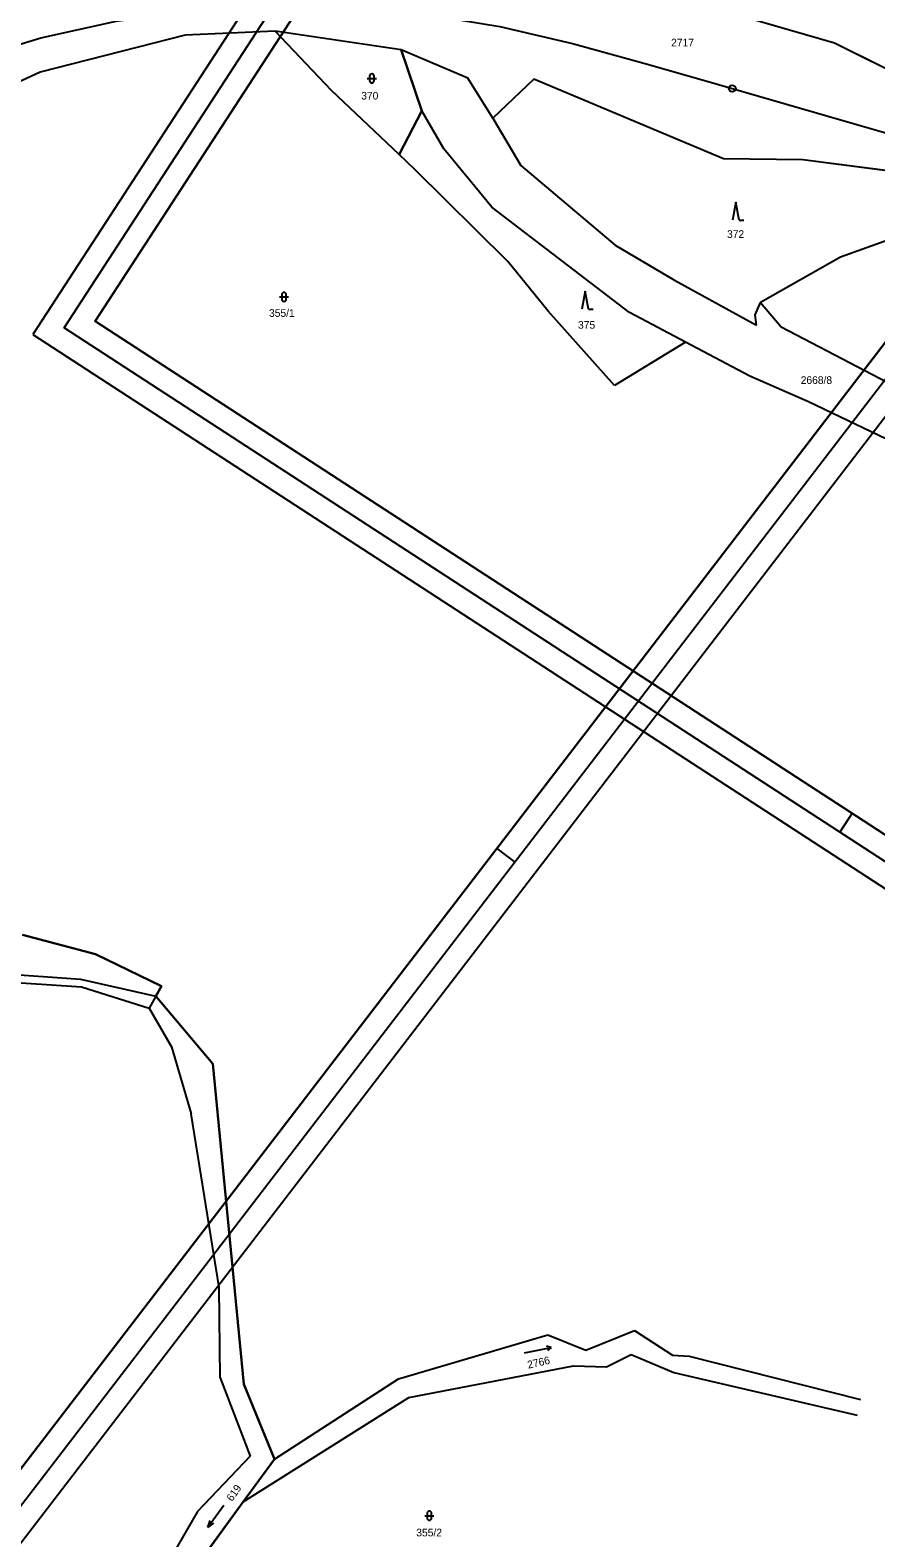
# Model space of a CAD drawing. Extents: x -866656 to -858817, y -1041816 to -1038653.
# Drawn here: x -862351 to -862163.6, y -1039563.7 to -1039229.6 of the extents above; entities that cross this region are included whole.
import ezdxf

# ---------------------------------------------------------------- set-up
doc = ezdxf.new("R2010")
doc.units = 0
for name, color, linetype in [('Hranice parcel', 7, 'Continuous'), ('Parcelní čísla', 7, 'Continuous'), ('Polygon ku', 7, 'Continuous'), ('SZDC', 7, 'Continuous'), ('tisk ramy', 7, 'Continuous'), ('Vrstva 1', 7, 'Continuous'), ('Vrstva 53', 7, 'Continuous'), ('Vrstva 7', 7, 'Continuous'), ('Značky kultur', 7, 'Continuous')]:
    doc.layers.add(name, color=color, linetype=linetype)

msp = doc.modelspace()

# ---------------------------------------------------------------- linework, layer by layer
at = {"layer": 'Hranice parcel'}
for p, q in [((-862199.37, -1039224.74), (-862172.78, -1039232.45)), ((-862316.65, -1039230.71), (-862348.72, -1039238.93)), ((-862296.71, -1039229.87), (-862316.65, -1039230.71)), ((-862268.74, -1039234), (-862296.71, -1039229.87)), ((-862284.23, -1039242.97), (-862296.71, -1039229.87)), ((-862264.19, -1039247.49), (-862268.74, -1039234)), ((-862253.99, -1039240.23), (-862268.74, -1039234)), ((-862172.78, -1039232.45), (-862122.79, -1039257.25)), ((-862348.72, -1039238.93), (-862380.51, -1039253.6)), ((-862248.45, -1039249.1), (-862253.99, -1039240.23)), ((-862239.36, -1039240.49), (-862248.45, -1039249.1)), ((-862197.34, -1039258.12), (-862239.36, -1039240.49)), ((-862269.23, -1039257.19), (-862284.23, -1039242.97)), ((-862269.23, -1039257.19), (-862264.19, -1039247.49)), ((-862259.31, -1039255.88), (-862264.19, -1039247.49)), ((-862248.45, -1039249.1), (-862242.28, -1039259.57)), ((-862265.84, -1039260.4), (-862269.23, -1039257.19)), ((-862248.68, -1039268.83), (-862259.31, -1039255.88)), ((-862179.78, -1039258.36), (-862197.34, -1039258.12)), ((-862245.14, -1039280.91), (-862265.84, -1039260.4)), ((-862242.28, -1039259.57), (-862221.35, -1039277.24)), ((-862135.01, -1039264.12), (-862179.78, -1039258.36)), ((-862218.15, -1039292.16), (-862248.68, -1039268.83)), ((-862152.55, -1039273.16), (-862171.45, -1039279.91)), ((-862221.35, -1039277.24), (-862208.19, -1039284.98)), ((-862236.22, -1039291.87), (-862245.14, -1039280.91)), ((-862171.45, -1039279.91), (-862189.17, -1039289.94)), ((-862208.19, -1039284.98), (-862190.05, -1039294.95)), ((-862190.34, -1039292.67), (-862189.17, -1039289.94)), ((-862189.17, -1039289.94), (-862184.55, -1039295.35)), ((-862221.48, -1039308.34), (-862236.22, -1039291.87)), ((-862205.74, -1039298.74), (-862218.15, -1039292.16)), ((-862190.05, -1039294.95), (-862190.34, -1039292.67)), ((-862184.55, -1039295.35), (-862144.81, -1039316.15)), ((-862205.74, -1039298.74), (-862221.48, -1039308.34)), ((-862191.51, -1039306.28), (-862205.74, -1039298.74)), ((-862178.51, -1039311.99), (-862191.51, -1039306.28)), ((-862151.23, -1039325.04), (-862178.51, -1039311.99)), ((-862336.49, -1039434.4), (-862352.68, -1039430.06)), ((-862321.83, -1039441.49), (-862336.49, -1039434.4)), ((-862323.11, -1039443.65), (-862321.83, -1039441.49)), ((-862310.5, -1039458.7), (-862323.11, -1039443.65)), ((-862303.64, -1039529.64), (-862310.5, -1039458.7)), ((-862269.33, -1039528.45), (-862236.3, -1039518.74)), ((-862236.3, -1039518.74), (-862227.84, -1039522.16)), ((-862227.84, -1039522.16), (-862217.09, -1039517.81)), ((-862217.09, -1039517.81), (-862208.62, -1039523.22)), ((-862223.28, -1039525.84), (-862217.82, -1039523.12)), ((-862217.82, -1039523.12), (-862208.37, -1039527.09)), ((-862208.62, -1039523.22), (-862204.93, -1039523.47)), ((-862204.93, -1039523.47), (-862167.03, -1039533.05)), ((-862296.82, -1039546.31), (-862269.33, -1039528.45)), ((-862267.04, -1039532.59), (-862230.59, -1039525.64)), ((-862230.59, -1039525.64), (-862223.28, -1039525.84)), ((-862208.37, -1039527.09), (-862167.71, -1039536.51)), ((-862296.82, -1039546.31), (-862303.64, -1039529.64)), ((-862303.75, -1039555.78), (-862267.04, -1039532.59)), ((-862303.75, -1039555.78), (-862296.82, -1039546.31)), ((-862316.07, -1039572.64), (-862303.75, -1039555.78))]:
    msp.add_line(p, q, dxfattribs=at)
at = {"layer": 'Polygon ku'}
msp.add_lwpolyline([(-862352.68, -1039430.06), (-862336.49, -1039434.4), (-862321.83, -1039441.49), (-862323.11, -1039443.65), (-862310.5, -1039458.7), (-862303.64, -1039529.64), (-862296.82, -1039546.31), (-862303.75, -1039555.78), (-862316.07, -1039572.64), (-862310.5, -1039610.07), (-862316.31, -1039631.24), (-862328.71, -1039653.73), (-862313.98, -1039666.58), (-862310.71, -1039671.66), (-862334.48, -1039715.34), (-862334.51, -1039722.39), (-862335.04, -1039752.28)], dxfattribs=at)
at = {"layer": 'SZDC'}
for points in [[(-862366.3, -1039227.38), (-862303.99, -1039214.35), (-862283.48, -1039211.79), (-862297.66, -1039191.42), (-862263.73, -1039211.26), (-862253.31, -1039214.94), (-862234.51, -1039218.03), (-862199.37, -1039224.74), (-862172.78, -1039232.45), (-862122.79, -1039257.25), (-862092.95, -1039265.69), (-862091.86, -1039266.04), (-862083.69, -1039268.63), (-862083.26, -1039268.77), (-862042.87, -1039279.64), (-861979.98, -1039297.59), (-861924.06, -1039317.33), (-861903.27, -1039329.1), (-861871.45, -1039352.97), (-861839.12, -1039385.66)], [(-862135.01, -1039264.12), (-862179.78, -1039258.36), (-862197.34, -1039258.12), (-862239.36, -1039240.49), (-862248.45, -1039249.1), (-862253.99, -1039240.23), (-862268.74, -1039234), (-862296.71, -1039229.87), (-862316.65, -1039230.71), (-862348.72, -1039238.93), (-862380.51, -1039253.6)]]:
    msp.add_lwpolyline(points, dxfattribs=at)
at = {"layer": 'tisk ramy'}
for p, q in [((-862168.87, -1039403.13), (-862171.6, -1039407.32)), ((-862247.58, -1039410.96), (-862243.61, -1039414))]:
    msp.add_line(p, q, dxfattribs=at)
for points in [[(-862750.99, -1040083.46), (-861983.98, -1039083.83), (-862219.6, -1038903.04), (-862986.61, -1039902.67)], [(-862979.6, -1039901.75), (-862218.68, -1038910.05), (-861990.99, -1039084.75), (-862751.92, -1040076.45)], [(-862350.36, -1039297.02), (-861294.1, -1039983.97), (-861132.18, -1039735), (-862188.44, -1039048.05)], [(-862186.98, -1039054.97), (-861139.1, -1039736.46), (-861295.57, -1039977.05), (-862343.44, -1039295.55)], [(-862336.53, -1039294.09), (-861468.88, -1039858.37), (-861317.86, -1039626.16), (-862185.51, -1039061.88)], [(-862185.51, -1039061.88), (-861317.86, -1039626.16), (-861468.88, -1039858.37), (-862336.53, -1039294.09)], [(-862752.84, -1040069.45), (-862122.79, -1039248.31), (-862342.55, -1039079.69), (-862972.6, -1039900.83)], [(-862972.6, -1039900.83), (-862342.55, -1039079.69), (-862122.79, -1039248.31), (-862752.84, -1040069.45)]]:
    msp.add_lwpolyline(points, close=True, dxfattribs=at)
at = {"layer": 'Vrstva 1'}
for p, q in [((-862364.57, -1039438.14), (-862339.78, -1039439.94)), ((-862363.94, -1039439.98), (-862339.6, -1039441.65)), ((-862339.78, -1039439.94), (-862323.11, -1039443.65)), ((-862339.6, -1039441.65), (-862324.59, -1039446.33)), ((-862323.11, -1039443.65), (-862324.59, -1039446.33)), ((-862324.59, -1039446.33), (-862319.67, -1039454.95)), ((-862319.67, -1039454.95), (-862315.3, -1039469.79)), ((-862309.1, -1039508.23), (-862315.3, -1039469.79)), ((-862308.88, -1039528.26), (-862309.1, -1039508.23)), ((-862308.88, -1039528.26), (-862302.24, -1039545.63)), ((-862302.24, -1039545.63), (-862313.86, -1039557.92)), ((-862313.86, -1039557.92), (-862324.58, -1039576.37)), ((-862308.06, -1039556.52), (-862311.56, -1039561.4)), ((-862311.56, -1039561.4), (-862311.09, -1039559.89)), ((-862311.56, -1039561.4), (-862310.28, -1039560.47))]:
    msp.add_line(p, q, dxfattribs=at)
for points in [[(-862364.62, -1039236.19), (-862348.59, -1039231.34), (-862331.87, -1039227.62), (-862314.89, -1039225.23), (-862298.26, -1039224.19), (-862281.07, -1039224.42), (-862264.02, -1039225.97), (-862246.91, -1039228.79), (-862230.83, -1039232.57), (-862214.22, -1039237.15), (-862198.47, -1039241.66)], [(-862198.47, -1039241.66), (-862174.44, -1039248.59), (-862133.53, -1039260.38), (-862093.18, -1039272.03), (-862086.73, -1039273.86), (-862053.72, -1039283.38), (-862020.31, -1039292.99), (-861982.25, -1039303.97)]]:
    msp.add_lwpolyline(points, dxfattribs=at)
at = {"layer": 'Vrstva 53'}
for points in [[(-862366.3, -1039227.38), (-862303.99, -1039214.35), (-862283.48, -1039211.79), (-862297.66, -1039191.42), (-862263.73, -1039211.26), (-862253.31, -1039214.94), (-862234.51, -1039218.03), (-862199.37, -1039224.74), (-862172.78, -1039232.45), (-862122.79, -1039257.25), (-862092.95, -1039265.69), (-862091.86, -1039266.04), (-862083.69, -1039268.63), (-862083.26, -1039268.77), (-862042.87, -1039279.64), (-861979.98, -1039297.59), (-861924.06, -1039317.33), (-861903.27, -1039329.1), (-861871.45, -1039352.97), (-861839.12, -1039385.66)], [(-862296.71, -1039229.87), (-862316.65, -1039230.71), (-862348.72, -1039238.93), (-862380.51, -1039253.6)], [(-862268.74, -1039234), (-862264.19, -1039247.49), (-862269.23, -1039257.19), (-862284.23, -1039242.97), (-862296.71, -1039229.87)], [(-861837.37, -1039424.62), (-861848.52, -1039406.82), (-861855.53, -1039393.66), (-861857.34, -1039390.64), (-861896.85, -1039350.33), (-861915.3, -1039338.57), (-861931.91, -1039330.04), (-861947.75, -1039322.96), (-861987.36, -1039308.17), (-862085.83, -1039279.58), (-862090.03, -1039278.64), (-862095.47, -1039277.41), (-862098.88, -1039276.65), (-862122.58, -1039271.04), (-862135.01, -1039264.12), (-862179.78, -1039258.36), (-862197.34, -1039258.12), (-862239.36, -1039240.49), (-862248.45, -1039249.1), (-862253.99, -1039240.23), (-862268.74, -1039234)]]:
    msp.add_lwpolyline(points, dxfattribs=at)
at = {"layer": 'Vrstva 7'}
msp.add_circle((-862195.4, -1039242.54), 0.75, dxfattribs=at)
at = {"layer": 'Značky kultur'}
for p, q in [((-862276.26, -1039240.29), (-862274.26, -1039240.29)), ((-862275.76, -1039239.79), (-862275.76, -1039240.79)), ((-862274.76, -1039240.79), (-862274.76, -1039239.79)), ((-862194.6, -1039267.71), (-862195.35, -1039271.71)), ((-862193.85, -1039271.71), (-862194.6, -1039267.71)), ((-862193.85, -1039271.71), (-862192.85, -1039271.71)), ((-862295.23, -1039288.24), (-862295.23, -1039289.24)), ((-862294.22, -1039289.24), (-862294.22, -1039288.24)), ((-862227.98, -1039287.43), (-862228.73, -1039291.43)), ((-862227.23, -1039291.43), (-862227.98, -1039287.43)), ((-862295.73, -1039288.74), (-862293.72, -1039288.74)), ((-862227.23, -1039291.43), (-862226.23, -1039291.43)), ((-862241.4, -1039522.69), (-862235.51, -1039521.54)), ((-862235.51, -1039521.54), (-862236.56, -1039521.24)), ((-862235.51, -1039521.54), (-862236.37, -1039522.22)), ((-862263.52, -1039558.81), (-862261.52, -1039558.81)), ((-862263.02, -1039558.31), (-862263.02, -1039559.31)), ((-862262.02, -1039559.31), (-862262.02, -1039558.31))]:
    msp.add_line(p, q, dxfattribs=at)
for centre, start, end in [((-862275.26, -1039239.79), 0, 180), ((-862275.26, -1039240.79), 180, 359.9879), ((-862294.73, -1039288.24), 0, 180), ((-862294.73, -1039289.24), 180, 359.9879), ((-862262.52, -1039558.31), 0, 180), ((-862262.52, -1039559.31), 180, 359.9879)]:
    msp.add_arc(centre, 0.5, start, end, dxfattribs=at)

# ---------------------------------------------------------------- texts
at = {"layer": 'Parcelní čísla'}
for s, p in [('2717', (-862208.95, -1039233.22)), ('370', (-862277.61, -1039244.99)), ('372', (-862196.57, -1039275.65)), ('355/1', (-862298.04, -1039293.15)), ('375', (-862229.58, -1039295.77)), ('2668/8', (-862180.24, -1039308.01)), ('355/2', (-862265.41, -1039563.4))]:
    msp.add_text(s, height=1.7, dxfattribs=at).set_placement(p)
msp.add_text('2766', height=1.7, rotation=13, dxfattribs=at).set_placement((-862240.59, -1039526.25))
at = {"layer": 'Vrstva 1'}
msp.add_text('619', height=1.7, rotation=55.2308, dxfattribs=at).set_placement((-862306.2, -1039555.8))

doc.saveas('drawing.dxf')
